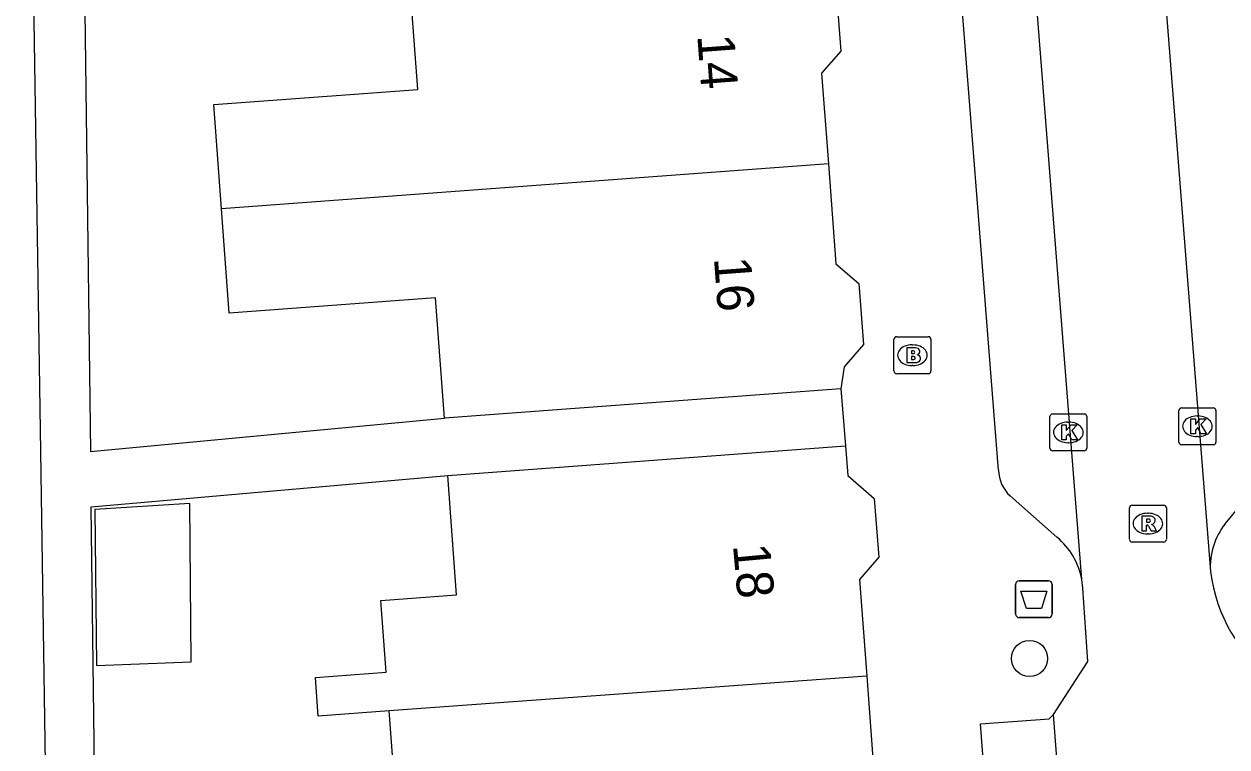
# Model space of a CAD drawing. Extents: x 161087 to 161922, y 382574 to 383873.
# Drawn here: x 161653.73 to 161686.28, y 383515.04 to 383534.61 of the extents above; entities that cross this region are included whole.
import ezdxf

# ---------------------------------------------------------------- set-up
doc = ezdxf.new("R2010")
doc.units = 0
for name, color, linetype in [('IMGEO_Afvalbak', 7, 'Continuous'), ('IMGEO_Boom', 7, 'Continuous'), ('IMGEO_Brandkraan', 7, 'Continuous'), ('IMGEO_Hek', 7, 'Continuous'), ('IMGEO_Kolk', 7, 'Continuous'), ('IMGEO_Pand', 7, 'Continuous'), ('IMGEO_Pand_nummerreeks', 7, 'Continuous'), ('IMGEO_Rijbaan_lokaal_open', 7, 'Continuous'), ('IMGEO_Rioolput', 7, 'Continuous'), ('IMGEO_Voetpad_open', 7, 'Continuous')]:
    doc.layers.add(name, color=color, linetype=linetype)

msp = doc.modelspace()

# ---------------------------------------------------------------- linework, layer by layer
at = {"layer": 'IMGEO_Afvalbak'}
for p, q in [((161680.665, 383519.537), (161681.455, 383519.537)), ((161681.455, 383519.537), (161680.665, 383519.537)), ((161680.565, 383518.637), (161680.565, 383519.437)), ((161680.565, 383519.437), (161680.565, 383518.637)), ((161681.555, 383519.437), (161681.555, 383518.637)), ((161681.555, 383518.637), (161681.555, 383519.437)), ((161681.455, 383518.537), (161680.665, 383518.537)), ((161680.665, 383518.537), (161681.455, 383518.537))]:
    msp.add_line(p, q, dxfattribs=at)
msp.add_lwpolyline([(161680.708, 383519.251), (161681.412, 383519.251), (161681.263, 383518.781), (161680.857, 383518.781), (161680.708, 383519.251)], dxfattribs=at)
for centre, start, end in [((161680.665, 383519.437), 90, 180), ((161680.665, 383519.437), 90, 180), ((161681.455, 383519.437), 0, 90), ((161681.455, 383519.437), 360, 90), ((161680.665, 383518.637), 180, 270), ((161680.665, 383518.637), 180, 270), ((161681.455, 383518.637), 270, 0), ((161681.455, 383518.637), 270, 0)]:
    msp.add_arc(centre, 0.1, start, end, dxfattribs=at)
at = {"layer": 'IMGEO_Boom'}
msp.add_circle((161680.943, 383517.433), 0.489, dxfattribs=at)
at = {"layer": 'IMGEO_Brandkraan'}
for p, q in [((161677.272, 383525.217), (161677.272, 383526.069)), ((161677.347, 383526.143), (161678.199, 383526.143)), ((161678.273, 383526.069), (161678.273, 383525.217)), ((161677.76, 383525.923), (161677.785, 383525.923)), ((161677.783, 383525.363), (161677.758, 383525.363)), ((161678.199, 383525.143), (161677.347, 383525.143))]:
    msp.add_line(p, q, dxfattribs=at)
for points in [[(161677.272, 383525.217), (161677.272, 383526.069)], [(161677.347, 383526.143), (161678.199, 383526.143)], [(161678.273, 383526.069), (161678.273, 383525.217)], [(161677.62, 383525.843), (161677.62, 383525.443), (161677.833, 383525.443)], [(161677.851, 383525.843), (161677.62, 383525.843)], [(161677.799, 383525.762), (161677.745, 383525.762), (161677.745, 383525.686)], [(161677.745, 383525.686), (161677.798, 383525.686)], [(161677.807, 383525.61), (161677.745, 383525.61), (161677.745, 383525.529)], [(161677.745, 383525.529), (161677.807, 383525.529)], [(161678.199, 383525.143), (161677.347, 383525.143)]]:
    msp.add_lwpolyline(points, dxfattribs=at)
for centre, radius, start, end in [((161677.349, 383526.067), 0.0765, 91.552, 178.448), ((161677.349, 383526.067), 0.0765, 91.552, 178.448), ((161678.197, 383526.067), 0.0765, 1.552, 88.448), ((161678.197, 383526.067), 0.0765, 1.552, 88.448), ((161677.8, 383525.724), 0.0379, 267.8285, 90.9355), ((161677.855, 383525.698), 0.145, 59.4692, 91.5367), ((161677.88, 383525.745), 0.0922, 285.5137, 58.1501), ((161677.808, 383525.569), 0.0404, 269.8759, 90.5077), ((161677.839, 383525.694), 0.251, 268.6676, 293.5347), ((161677.885, 383525.553), 0.105, 301.3115, 78.989), ((161677.349, 383525.219), 0.0765, 181.552, 268.448), ((161677.349, 383525.219), 0.0765, 181.552, 268.448), ((161678.197, 383525.219), 0.0765, 271.552, 358.448), ((161678.197, 383525.219), 0.0765, 271.552, 358.448)]:
    msp.add_arc(centre, radius, start, end, dxfattribs=at)
for centre, major_axis, ratio, start_param, end_param in [((161677.759, 383525.643), (-0.387, 0.002), 0.722429, 4.712389, 7.853982), ((161677.784, 383525.643), (-0.39, 0.002), 0.717154, 1.570796, 4.712389)]:
    msp.add_ellipse(centre, major_axis=major_axis, ratio=ratio, start_param=start_param, end_param=end_param, dxfattribs=at)
at = {"layer": 'IMGEO_Hek'}
for points in [[(161653.732, 383552.208), (161653.82, 383546.378), (161654.174, 383523.032)], [(161654.174, 383523.032), (161654.357, 383510.971)]]:
    msp.add_lwpolyline(points, dxfattribs=at)
at = {"layer": 'IMGEO_Kolk'}
for p, q in [((161681.566, 383524.054), (161682.418, 383524.054)), ((161684.985, 383523.292), (161684.985, 383524.144)), ((161685.06, 383524.218), (161685.912, 383524.218)), ((161685.986, 383524.144), (161685.986, 383523.292)), ((161681.491, 383523.128), (161681.491, 383523.98)), ((161681.979, 383523.834), (161682.004, 383523.834)), ((161682.492, 383523.98), (161682.492, 383523.128)), ((161685.473, 383523.998), (161685.498, 383523.998)), ((161685.496, 383523.438), (161685.471, 383523.438)), ((161682.002, 383523.274), (161681.977, 383523.274)), ((161685.912, 383523.218), (161685.06, 383523.218)), ((161682.418, 383523.054), (161681.566, 383523.054))]:
    msp.add_line(p, q, dxfattribs=at)
for points in [[(161681.566, 383524.054), (161682.418, 383524.054)], [(161684.985, 383523.292), (161684.985, 383524.144)], [(161685.06, 383524.218), (161685.912, 383524.218)], [(161685.986, 383524.144), (161685.986, 383523.292)], [(161681.491, 383523.128), (161681.491, 383523.98)], [(161681.812, 383523.754), (161681.935, 383523.754), (161681.935, 383523.603), (161682.065, 383523.754), (161682.229, 383523.754), (161682.083, 383523.603), (161682.236, 383523.354), (161682.084, 383523.354), (161681.999, 383523.518), (161681.935, 383523.451), (161681.935, 383523.354), (161681.812, 383523.354), (161681.812, 383523.754)], [(161682.492, 383523.98), (161682.492, 383523.128)], [(161685.306, 383523.918), (161685.429, 383523.918), (161685.429, 383523.767), (161685.559, 383523.918), (161685.723, 383523.918), (161685.577, 383523.767), (161685.73, 383523.518), (161685.578, 383523.518), (161685.493, 383523.682), (161685.429, 383523.615), (161685.429, 383523.518), (161685.306, 383523.518), (161685.306, 383523.918)], [(161685.912, 383523.218), (161685.06, 383523.218)], [(161682.418, 383523.054), (161681.566, 383523.054)]]:
    msp.add_lwpolyline(points, dxfattribs=at)
for centre, start, end in [((161681.568, 383523.978), 91.552, 178.448), ((161681.568, 383523.978), 91.552, 178.448), ((161682.416, 383523.978), 1.552, 88.448), ((161682.416, 383523.978), 1.552, 88.448), ((161685.062, 383524.142), 91.552, 178.448), ((161685.062, 383524.142), 91.552, 178.448), ((161685.91, 383524.142), 1.552, 88.448), ((161685.91, 383524.142), 1.552, 88.448), ((161681.568, 383523.13), 181.552, 268.448), ((161681.568, 383523.13), 181.552, 268.448), ((161682.416, 383523.13), 271.552, 358.448), ((161682.416, 383523.13), 271.552, 358.448), ((161685.062, 383523.294), 181.552, 268.448), ((161685.062, 383523.294), 181.552, 268.448), ((161685.91, 383523.294), 271.552, 358.448), ((161685.91, 383523.294), 271.552, 358.448)]:
    msp.add_arc(centre, 0.0765, start, end, dxfattribs=at)
for centre, major_axis, ratio, start_param, end_param in [((161681.978, 383523.554), (-0.387, 0.002), 0.722429, 4.712389, 7.853982), ((161682.003, 383523.554), (-0.39, 0.002), 0.717154, 1.570796, 4.712389), ((161685.472, 383523.718), (-0.387, 0.002), 0.722429, 4.712389, 7.853982), ((161685.497, 383523.718), (-0.39, 0.002), 0.717154, 1.570796, 4.712389)]:
    msp.add_ellipse(centre, major_axis=major_axis, ratio=ratio, start_param=start_param, end_param=end_param, dxfattribs=at)
at = {"layer": 'IMGEO_Pand'}
for points in [[(161675.611, 383536.838), (161675.832, 383533.879), (161675.315, 383533.278), (161675.498, 383530.83)], [(161659.076, 383529.608), (161658.865, 383532.428), (161664.384, 383532.84), (161664.15, 383535.98)], [(161675.498, 383530.83), (161659.076, 383529.608)], [(161675.498, 383530.83), (161675.7, 383528.118), (161676.323, 383527.581), (161676.447, 383525.93), (161675.926, 383525.325), (161675.834, 383524.736)], [(161665.106, 383523.935), (161664.863, 383527.199), (161659.287, 383526.783), (161659.076, 383529.608)], [(161675.834, 383524.736), (161665.106, 383523.935)], [(161665.197, 383522.388), (161675.961, 383523.192)], [(161675.961, 383523.192), (161676.021, 383522.384), (161676.741, 383521.764), (161676.86, 383520.173), (161676.34, 383519.569), (161676.535, 383516.952)], [(161663.615, 383516.011), (161661.694, 383515.87), (161661.615, 383516.918), (161663.529, 383517.06), (161663.384, 383519.001), (161665.438, 383519.154), (161665.197, 383522.388)], [(161658.254, 383517.344), (161658.214, 383521.624), (161655.65, 383521.464), (161655.691, 383517.244), (161658.254, 383517.344)], [(161676.535, 383516.952), (161663.615, 383516.011)], [(161676.535, 383516.952), (161676.729, 383514.354), (161677.323, 383513.843), (161677.515, 383511.266)], [(161666.269, 383510.425), (161666.037, 383513.535), (161663.813, 383513.369), (161663.615, 383516.011)]]:
    msp.add_lwpolyline(points, dxfattribs=at)
at = {"layer": 'IMGEO_Rijbaan_lokaal_open'}
for points in [[(161680.192, 383592.194), (161681.086, 383580.034), (161685.838, 383519.788)], [(161682.354, 383519.567), (161680.603, 383541.874)], [(161681.593, 383515.916), (161682.522, 383517.346), (161682.382, 383519.339), (161682.354, 383519.567)], [(161683.337, 383466.881), (161680.807, 383500), (161679.61, 383515.66), (161681.473, 383515.795), (161681.593, 383515.916)], [(161682.421, 383505.032), (161681.593, 383515.916)]]:
    msp.add_lwpolyline(points, dxfattribs=at)
msp.add_arc((161690.201, 383520.342), 4.398, 187.2431, 276.7522, dxfattribs=at)
at = {"layer": 'IMGEO_Rioolput'}
for p, q in [((161683.645, 383520.658), (161683.645, 383521.51)), ((161683.72, 383521.584), (161684.572, 383521.584)), ((161684.646, 383521.51), (161684.646, 383520.658)), ((161684.133, 383521.364), (161684.158, 383521.364)), ((161684.156, 383520.804), (161684.131, 383520.804)), ((161684.572, 383520.584), (161683.72, 383520.584))]:
    msp.add_line(p, q, dxfattribs=at)
for points in [[(161683.645, 383520.658), (161683.645, 383521.51)], [(161683.72, 383521.584), (161684.572, 383521.584)], [(161684.646, 383521.51), (161684.646, 383520.658)], [(161684.234, 383521.282), (161683.982, 383521.284), (161683.982, 383520.884)], [(161684.16, 383521.203), (161684.106, 383521.203), (161684.106, 383521.122)], [(161683.982, 383520.884), (161684.106, 383520.884), (161684.106, 383521.046), (161684.117, 383521.046)], [(161684.106, 383521.122), (161684.158, 383521.122)], [(161684.164, 383521.017), (161684.235, 383520.884), (161684.375, 383520.884), (161684.31, 383521.01)], [(161684.572, 383520.584), (161683.72, 383520.584)]]:
    msp.add_lwpolyline(points, dxfattribs=at)
for centre, radius, start, end in [((161683.722, 383521.508), 0.0765, 91.552, 178.448), ((161683.722, 383521.508), 0.0765, 91.552, 178.448), ((161684.57, 383521.508), 0.0765, 1.552, 88.448), ((161684.57, 383521.508), 0.0765, 1.552, 88.448), ((161684.142, 383521.311), 0.19, 274.7715, 282.9687), ((161684.166, 383521.107), 0.0964, 77.0061, 93.1865), ((161684.18, 383521.164), 0.0378, 276.6634, 79.6772), ((161684.233, 383521.172), 0.109, 350.3612, 89.416), ((161684.231, 383521.172), 0.112, 277.5842, 350.9817), ((161684.116, 383520.993), 0.0533, 26.0293, 88.6989), ((161684.215, 383520.957), 0.108, 29.5134, 73.7905), ((161683.722, 383520.66), 0.0765, 181.552, 268.448), ((161683.722, 383520.66), 0.0765, 181.552, 268.448), ((161684.57, 383520.66), 0.0765, 271.552, 358.448), ((161684.57, 383520.66), 0.0765, 271.552, 358.448)]:
    msp.add_arc(centre, radius, start, end, dxfattribs=at)
for centre, major_axis, ratio, start_param, end_param in [((161684.132, 383521.084), (-0.387, 0.002), 0.722429, 4.712389, 7.853982), ((161684.157, 383521.084), (-0.39, 0.002), 0.717154, 1.570796, 4.712389)]:
    msp.add_ellipse(centre, major_axis=major_axis, ratio=ratio, start_param=start_param, end_param=end_param, dxfattribs=at)
at = {"layer": 'IMGEO_Voetpad_open'}
for points in [[(161653.82, 383546.378), (161654.174, 383523.032), (161654.357, 383510.971), (161654.861, 383477.669), (161654.872, 383470.127), (161655.005, 383465.074), (161655.027, 383463.821)], [(161655.296, 383541.276), (161655.53, 383523.035), (161665.106, 383523.935)], [(161680.102, 383522.534), (161678.846, 383538.499)], [(161675.834, 383524.736), (161675.961, 383523.192)], [(161656.677, 383447.437), (161656.55, 383447.435), (161656.228, 383468.512), (161655.549, 383521.539), (161665.197, 383522.388)], [(161686.237, 383521.081), (161687.314, 383522.385)], [(161681.684, 383520.715), (161680.42, 383521.832)]]:
    msp.add_lwpolyline(points, dxfattribs=at)
for centre, radius, start, end in [((161681.059, 383522.544), 0.957, 180.6211, 228.1191), ((161687.697, 383519.922), 1.864, 141.5628, 184.1384), ((161680.439, 383519.219), 1.947, 10.3053, 50.2324)]:
    msp.add_arc(centre, radius, start, end, dxfattribs=at)

# ---------------------------------------------------------------- texts
at = {"layer": 'IMGEO_Pand_nummerreeks'}
for s, rotation, p in [('14', 274.2671, (161671.95, 383534.302)), ('16', 274.2671, (161672.4, 383528.276)), ('18', 275.2576, (161672.914, 383520.501))]:
    msp.add_text(s, height=1, rotation=rotation, dxfattribs=at).set_placement(p)

doc.saveas('drawing.dxf')
